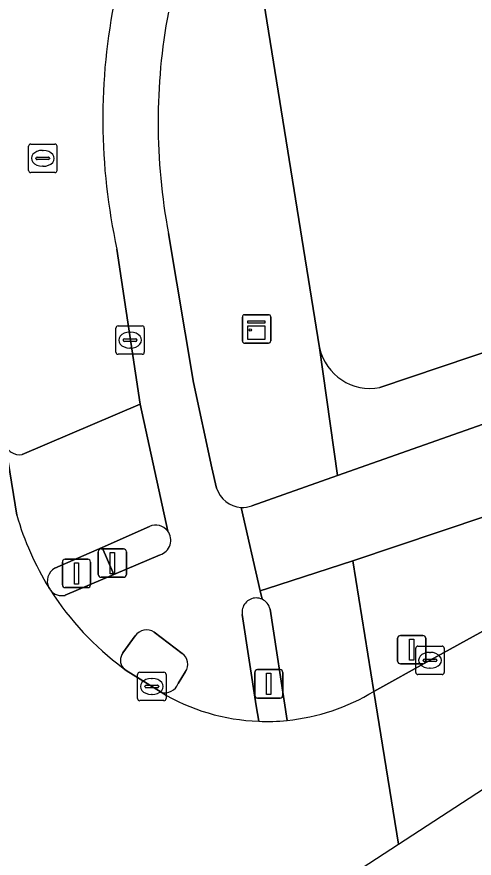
# Model space of a CAD drawing. Extents: x 159262 to 160143, y 383399 to 384319.
# Drawn here: x 159387.87 to 159403.98, y 383418.62 to 383448.25 of the extents above; entities that cross this region are included whole.
import ezdxf

# ---------------------------------------------------------------- set-up
doc = ezdxf.new("R2010")
doc.units = 0
for name, color, linetype in [('IMGEO_Drukknoppaal', 7, 'Continuous'), ('IMGEO_Erf', 7, 'Continuous'), ('IMGEO_Fietspad_gesloten', 7, 'Continuous'), ('IMGEO_Fietspad_open', 7, 'Continuous'), ('IMGEO_Groenvoorziening', 7, 'Continuous'), ('IMGEO_Kast', 7, 'Continuous'), ('IMGEO_Kolk', 7, 'Continuous'), ('IMGEO_Lichtmast', 7, 'Continuous'), ('IMGEO_Rijbaan_regionaal_gesloten', 7, 'Continuous'), ('IMGEO_Rijbaan_regionaal_open', 7, 'Continuous'), ('IMGEO_Rioolput', 7, 'Continuous'), ('IMGEO_Verkeerseiland_gesloten', 7, 'Continuous'), ('IMGEO_Verkeerseiland_groen', 7, 'Continuous'), ('IMGEO_Verkeerseiland_open', 7, 'Continuous'), ('IMGEO_Verkeersregelinstallatiepaal', 7, 'Continuous'), ('IMGEO_Voetpad_open', 7, 'Continuous')]:
    doc.layers.add(name, color=color, linetype=linetype)

msp = doc.modelspace()

# ---------------------------------------------------------------- linework, layer by layer
at = {"layer": 'IMGEO_Drukknoppaal'}
for p, q in [((159390.737, 383428.61), (159390.737, 383429.41)), ((159390.737, 383429.41), (159390.737, 383428.61)), ((159390.837, 383429.51), (159391.627, 383429.51)), ((159391.627, 383429.51), (159390.837, 383429.51)), ((159391.727, 383429.41), (159391.727, 383428.61)), ((159391.727, 383428.61), (159391.727, 383429.41)), ((159391.627, 383428.51), (159390.837, 383428.51)), ((159390.837, 383428.51), (159391.627, 383428.51))]:
    msp.add_line(p, q, dxfattribs=at)
msp.add_lwpolyline([(159391.157, 383429.385), (159391.307, 383429.385), (159391.307, 383428.635), (159391.157, 383428.635), (159391.157, 383429.385)], dxfattribs=at)
for centre, start, end in [((159390.837, 383429.41), 90, 180), ((159390.837, 383429.41), 90, 180), ((159391.627, 383429.41), 0, 90), ((159391.627, 383429.41), 360, 90), ((159390.837, 383428.61), 180, 270), ((159390.837, 383428.61), 180, 270), ((159391.627, 383428.61), 270, 0), ((159391.627, 383428.61), 270, 0)]:
    msp.add_arc(centre, 0.1, start, end, dxfattribs=at)
at = {"layer": 'IMGEO_Erf'}
for points in [[(159388.351, 383496.339), (159388.896, 383496.455), (159398.537, 383436.587)], [(159400.66, 383435.198), (159412.54, 383439.193)]]:
    msp.add_lwpolyline(points, dxfattribs=at)
msp.add_arc((159400.301, 383436.967), 1.805, 192.152, 281.4575, dxfattribs=at)
at = {"layer": 'IMGEO_Fietspad_gesloten'}
for points in [[(159412.158, 383433.266), (159418.461, 383435.551), (159417.392, 383438.516), (159399.169, 383432.09), (159396.15, 383431.025)], [(159395.768, 383430.969), (159396.441, 383428.035), (159396.699, 383428.118), (159399.702, 383429.089), (159412.158, 383433.266)]]:
    msp.add_lwpolyline(points, dxfattribs=at)
msp.add_arc((159395.82, 383431.946), 0.978, 266.9599, 289.7201, dxfattribs=at)
at = {"layer": 'IMGEO_Fietspad_open'}
for points in [[(159394.907, 383431.652), (159394.735, 383432.359), (159394.091, 383435.372), (159393.214, 383440.619)], [(159391.396, 383440.065), (159392.214, 383434.601), (159393.184, 383430.135)], [(159396.51, 383427.735), (159396.441, 383428.035), (159395.768, 383430.969)], [(159392.915, 383429.303), (159391.284, 383428.606), (159389.57, 383427.873)], [(159396.392, 383423.437), (159396.301, 383423.981), (159395.812, 383427.196)], [(159391.601, 383425.852), (159392.036, 383426.441)], [(159392.71, 383426.577), (159393.69, 383425.822)], [(159393.811, 383425.186), (159393.552, 383424.762)]]:
    msp.add_lwpolyline(points, dxfattribs=at)
for centre, radius, start, end in [((159412.156, 383444.646), 21.259, 168.3033, 192.4442), ((159413.674, 383444.528), 20.83, 169.2581, 190.8154), ((159395.825, 383431.925), 0.957, 196.5457, 266.607), ((159392.76, 383429.813), 0.533, 286.899, 37.2672), ((159389.457, 383428.378), 0.518, 219.2205, 282.5772), ((159397.867, 383433.712), 10.473, 212.7204, 233.3193), ((159396.302, 383427.282), 0.498, 90.5887, 189.9934), ((159396.301, 383427.271), 0.509, 65.7295, 90.4118), ((159392.444, 383426.156), 0.498, 57.7602, 145.0558), ((159391.985, 383425.59), 0.465, 145.6668, 216.4589), ((159393.451, 383425.447), 0.444, 324.0144, 57.5293), ((159393.085, 383424.939), 0.499, 254.3214, 339.2646), ((159396.668, 383430.681), 7.25, 239.1418, 267.8143)]:
    msp.add_arc(centre, radius, start, end, dxfattribs=at)
at = {"layer": 'IMGEO_Groenvoorziening'}
msp.add_lwpolyline([(159418.461, 383435.551), (159412.158, 383433.266), (159399.702, 383429.089), (159400.449, 383424.491), (159402.424, 383425.584), (159416.315, 383433.23), (159418.572, 383434.472), (159418.814, 383434.612)], dxfattribs=at)
at = {"layer": 'IMGEO_Kast'}
for p, q in [((159395.815, 383436.829), (159395.815, 383437.67)), ((159395.815, 383437.67), (159395.815, 383436.829)), ((159395.89, 383437.754), (159396.731, 383437.754)), ((159396.731, 383437.754), (159395.89, 383437.754)), ((159396.815, 383437.679), (159396.815, 383436.838)), ((159396.815, 383436.838), (159396.815, 383437.679)), ((159396.74, 383436.754), (159395.899, 383436.754)), ((159395.899, 383436.754), (159396.74, 383436.754))]:
    msp.add_line(p, q, dxfattribs=at)
for points in [[(159396.01, 383437.544), (159396.61, 383437.544), (159396.61, 383437.459), (159396.01, 383437.459), (159396.01, 383437.544)], [(159396.01, 383437.369), (159396.61, 383437.369), (159396.61, 383436.88), (159396.01, 383436.88), (159396.01, 383437.369)]]:
    msp.add_lwpolyline(points, dxfattribs=at)
msp.add_circle((159396.094, 383437.218), 0.0377, dxfattribs=at)
for centre, start, end in [((159395.893, 383437.676), 92.4484, 184.2845), ((159395.893, 383437.676), 92.4484, 184.2845), ((159396.737, 383437.676), 2.4484, 94.2845), ((159396.737, 383437.676), 2.4484, 94.2845), ((159395.893, 383436.832), 182.4484, 274.2845), ((159395.893, 383436.832), 182.4484, 274.2845), ((159396.737, 383436.832), 272.4484, 4.2845), ((159396.737, 383436.832), 272.4484, 4.2845)]:
    msp.add_arc(centre, 0.0779, start, end, dxfattribs=at)
at = {"layer": 'IMGEO_Kolk'}
for p, q in [((159391.359, 383436.435), (159391.359, 383437.287)), ((159391.434, 383437.361), (159392.286, 383437.361)), ((159392.36, 383437.287), (159392.36, 383436.435)), ((159391.847, 383437.141), (159391.872, 383437.141)), ((159391.618, 383436.855), (159391.618, 383436.867)), ((159392.056, 383436.818), (159391.658, 383436.818)), ((159391.661, 383436.904), (159392.059, 383436.904)), ((159392.102, 383436.867), (159392.102, 383436.855)), ((159391.87, 383436.581), (159391.845, 383436.581)), ((159392.286, 383436.361), (159391.434, 383436.361)), ((159401.998, 383426.084), (159402.85, 383426.084)), ((159401.923, 383425.158), (159401.923, 383426.01)), ((159402.411, 383425.864), (159402.436, 383425.864)), ((159402.924, 383426.01), (159402.924, 383425.158)), ((159402.182, 383425.578), (159402.182, 383425.59)), ((159402.62, 383425.541), (159402.222, 383425.541)), ((159402.225, 383425.627), (159402.623, 383425.627)), ((159402.666, 383425.59), (159402.666, 383425.578)), ((159392.199, 383425.163), (159393.051, 383425.163)), ((159402.434, 383425.304), (159402.409, 383425.304)), ((159392.124, 383424.237), (159392.124, 383425.089)), ((159392.612, 383424.943), (159392.637, 383424.943)), ((159393.125, 383425.089), (159393.125, 383424.237)), ((159402.85, 383425.084), (159401.998, 383425.084)), ((159392.383, 383424.657), (159392.383, 383424.669)), ((159392.821, 383424.62), (159392.423, 383424.62)), ((159392.426, 383424.706), (159392.824, 383424.706)), ((159392.867, 383424.669), (159392.867, 383424.657)), ((159392.635, 383424.383), (159392.61, 383424.383)), ((159393.051, 383424.163), (159392.199, 383424.163))]:
    msp.add_line(p, q, dxfattribs=at)
for points in [[(159391.359, 383436.435), (159391.359, 383437.287)], [(159391.434, 383437.361), (159392.286, 383437.361)], [(159392.36, 383437.287), (159392.36, 383436.435)], [(159392.286, 383436.361), (159391.434, 383436.361)], [(159401.998, 383426.084), (159402.85, 383426.084)], [(159401.923, 383425.158), (159401.923, 383426.01)], [(159402.924, 383426.01), (159402.924, 383425.158)], [(159392.199, 383425.163), (159393.051, 383425.163)], [(159392.124, 383424.237), (159392.124, 383425.089)], [(159393.125, 383425.089), (159393.125, 383424.237)], [(159402.85, 383425.084), (159401.998, 383425.084)], [(159393.051, 383424.163), (159392.199, 383424.163)]]:
    msp.add_lwpolyline(points, dxfattribs=at)
for centre, radius, start, end in [((159391.436, 383437.285), 0.0765, 91.552, 178.448), ((159391.436, 383437.285), 0.0765, 91.552, 178.448), ((159392.284, 383437.285), 0.0765, 1.552, 88.448), ((159392.284, 383437.285), 0.0765, 1.552, 88.448), ((159391.658, 383436.864), 0.0403, 85.8775, 175.7526), ((159391.655, 383436.854), 0.0366, 178.938, 274.7102), ((159392.059, 383436.861), 0.043, 264.8664, 352.4533), ((159392.063, 383436.866), 0.0386, 1.7309, 96.639), ((159391.436, 383436.437), 0.0765, 181.552, 268.448), ((159391.436, 383436.437), 0.0765, 181.552, 268.448), ((159392.284, 383436.437), 0.0765, 271.552, 358.448), ((159392.284, 383436.437), 0.0765, 271.552, 358.448), ((159402, 383426.008), 0.0765, 91.552, 178.448), ((159402, 383426.008), 0.0765, 91.552, 178.448), ((159402.848, 383426.008), 0.0765, 1.552, 88.448), ((159402.848, 383426.008), 0.0765, 1.552, 88.448), ((159402.222, 383425.587), 0.0403, 85.8775, 175.7526), ((159402.219, 383425.577), 0.0366, 178.938, 274.7102), ((159402.623, 383425.584), 0.043, 264.8664, 352.4533), ((159402.627, 383425.589), 0.0386, 1.7309, 96.639), ((159392.201, 383425.087), 0.0765, 91.552, 178.448), ((159392.201, 383425.087), 0.0765, 91.552, 178.448), ((159393.049, 383425.087), 0.0765, 1.552, 88.448), ((159393.049, 383425.087), 0.0765, 1.552, 88.448), ((159402, 383425.16), 0.0765, 181.552, 268.448), ((159402, 383425.16), 0.0765, 181.552, 268.448), ((159402.848, 383425.16), 0.0765, 271.552, 358.448), ((159402.848, 383425.16), 0.0765, 271.552, 358.448), ((159392.423, 383424.666), 0.0403, 85.8775, 175.7526), ((159392.42, 383424.656), 0.0366, 178.938, 274.7102), ((159392.824, 383424.663), 0.043, 264.8664, 352.4533), ((159392.828, 383424.668), 0.0386, 1.7309, 96.639), ((159392.201, 383424.239), 0.0765, 181.552, 268.448), ((159392.201, 383424.239), 0.0765, 181.552, 268.448), ((159393.049, 383424.239), 0.0765, 271.552, 358.448), ((159393.049, 383424.239), 0.0765, 271.552, 358.448)]:
    msp.add_arc(centre, radius, start, end, dxfattribs=at)
for centre, major_axis, ratio, start_param, end_param in [((159391.846, 383436.861), (-0.387, 0.002), 0.722429, 4.712389, 7.853982), ((159391.871, 383436.861), (-0.39, 0.002), 0.717154, 1.570796, 4.712389), ((159402.41, 383425.584), (-0.387, 0.002), 0.722429, 4.712389, 7.853982), ((159402.435, 383425.584), (-0.39, 0.002), 0.717154, 1.570796, 4.712389), ((159392.611, 383424.663), (-0.387, 0.002), 0.722429, 4.712389, 7.853982), ((159392.636, 383424.663), (-0.39, 0.002), 0.717154, 1.570796, 4.712389)]:
    msp.add_ellipse(centre, major_axis=major_axis, ratio=ratio, start_param=start_param, end_param=end_param, dxfattribs=at)
at = {"layer": 'IMGEO_Lichtmast'}
for p, q in [((159401.283, 383425.559), (159401.283, 383426.359)), ((159401.283, 383426.359), (159401.283, 383425.559)), ((159401.383, 383426.459), (159402.173, 383426.459)), ((159402.173, 383426.459), (159401.383, 383426.459)), ((159402.273, 383426.359), (159402.273, 383425.559)), ((159402.273, 383425.559), (159402.273, 383426.359)), ((159402.173, 383425.459), (159401.383, 383425.459)), ((159401.383, 383425.459), (159402.173, 383425.459))]:
    msp.add_line(p, q, dxfattribs=at)
msp.add_lwpolyline([(159401.703, 383426.334), (159401.853, 383426.334), (159401.853, 383425.584), (159401.703, 383425.584), (159401.703, 383426.334)], dxfattribs=at)
for centre, start, end in [((159401.383, 383426.359), 90, 180), ((159401.383, 383426.359), 90, 180), ((159402.173, 383426.359), 0, 90), ((159402.173, 383426.359), 360, 90), ((159401.383, 383425.559), 180, 270), ((159401.383, 383425.559), 180, 270), ((159402.173, 383425.559), 270, 0), ((159402.173, 383425.559), 270, 0)]:
    msp.add_arc(centre, 0.1, start, end, dxfattribs=at)
at = {"layer": 'IMGEO_Rijbaan_regionaal_gesloten'}
for points in [[(159387.869, 383430.697), (159387.564, 383432.585), (159387.459, 383433.241), (159384.01, 383431.147), (159380.669, 383429.119), (159381.3, 383424.895), (159381.473, 383423.838), (159381.947, 383421.095), (159382.253, 383419.324)], [(159389.056, 383428.051), (159389.027, 383428.097), (159388.998, 383428.143)], [(159392.95, 383424.458), (159391.718, 383425.22), (159391.611, 383425.313)], [(159364.9, 383418.656), (159371.062, 383399.415), (159401.313, 383419.104), (159400.449, 383424.491)]]:
    msp.add_lwpolyline(points, dxfattribs=at)
for centre, radius, start, end in [((159397.696, 383433.514), 10.222, 195.9978, 211.698), ((159397.867, 383433.712), 10.473, 212.7204, 233.3193), ((159396.668, 383430.681), 7.25, 239.1418, 267.8143), ((159396.666, 383430.713), 7.282, 275.6821, 301.3), ((159396.67, 383430.723), 7.292, 267.8129, 275.6411)]:
    msp.add_arc(centre, radius, start, end, dxfattribs=at)
at = {"layer": 'IMGEO_Rijbaan_regionaal_open'}
for points in [[(159401.313, 383419.104), (159430.515, 383438.11), (159440.381, 383444.531), (159453.87, 383453.311), (159490.734, 383481.412), (159490.279, 383481.992), (159462.471, 383460.966), (159441.755, 383447.67), (159418.461, 383435.551)], [(159418.814, 383434.612), (159418.572, 383434.472), (159416.315, 383433.23), (159402.424, 383425.584), (159400.449, 383424.491), (159401.313, 383419.104)]]:
    msp.add_lwpolyline(points, dxfattribs=at)
at = {"layer": 'IMGEO_Rioolput'}
for p, q in [((159388.283, 383442.837), (159388.283, 383443.689)), ((159388.358, 383443.763), (159389.21, 383443.763)), ((159388.771, 383443.543), (159388.796, 383443.543)), ((159389.284, 383443.689), (159389.284, 383442.837)), ((159388.542, 383443.257), (159388.542, 383443.269)), ((159388.98, 383443.22), (159388.582, 383443.22)), ((159388.585, 383443.306), (159388.983, 383443.306)), ((159389.026, 383443.269), (159389.026, 383443.257)), ((159388.794, 383442.983), (159388.769, 383442.983)), ((159389.21, 383442.763), (159388.358, 383442.763))]:
    msp.add_line(p, q, dxfattribs=at)
for points in [[(159388.283, 383442.837), (159388.283, 383443.689)], [(159388.358, 383443.763), (159389.21, 383443.763)], [(159389.284, 383443.689), (159389.284, 383442.837)], [(159389.21, 383442.763), (159388.358, 383442.763)]]:
    msp.add_lwpolyline(points, dxfattribs=at)
for centre, radius, start, end in [((159388.36, 383443.687), 0.0765, 91.552, 178.448), ((159388.36, 383443.687), 0.0765, 91.552, 178.448), ((159389.208, 383443.687), 0.0765, 1.552, 88.448), ((159389.208, 383443.687), 0.0765, 1.552, 88.448), ((159388.582, 383443.266), 0.0403, 85.8775, 175.7526), ((159388.579, 383443.256), 0.0366, 178.938, 274.7102), ((159388.983, 383443.263), 0.043, 264.8664, 352.4533), ((159388.987, 383443.268), 0.0386, 1.7309, 96.639), ((159388.36, 383442.839), 0.0765, 181.552, 268.448), ((159388.36, 383442.839), 0.0765, 181.552, 268.448), ((159389.208, 383442.839), 0.0765, 271.552, 358.448), ((159389.208, 383442.839), 0.0765, 271.552, 358.448)]:
    msp.add_arc(centre, radius, start, end, dxfattribs=at)
for centre, major_axis, ratio, start_param, end_param in [((159388.77, 383443.263), (-0.387, 0.002), 0.722429, 4.712389, 7.853982), ((159388.795, 383443.263), (-0.39, 0.002), 0.717154, 1.570796, 4.712389)]:
    msp.add_ellipse(centre, major_axis=major_axis, ratio=ratio, start_param=start_param, end_param=end_param, dxfattribs=at)
at = {"layer": 'IMGEO_Verkeerseiland_gesloten'}
for points in [[(159392.538, 383430.297), (159390.875, 383429.563), (159391.284, 383428.606), (159392.915, 383429.303)], [(159389.57, 383427.873), (159391.284, 383428.606), (159390.875, 383429.563), (159389.212, 383428.828)], [(159388.998, 383428.143), (159389.027, 383428.097), (159389.056, 383428.051)], [(159392.036, 383426.441), (159391.601, 383425.852)], [(159393.69, 383425.822), (159392.71, 383426.577)], [(159391.611, 383425.313), (159391.718, 383425.22), (159392.95, 383424.458)], [(159393.552, 383424.762), (159393.811, 383425.186)]]:
    msp.add_lwpolyline(points, dxfattribs=at)
for centre, radius, start, end in [((159392.761, 383429.816), 0.53, 37.0113, 114.8328), ((159392.76, 383429.813), 0.533, 286.899, 37.2672), ((159389.454, 383428.376), 0.512, 118.2046, 207.0969), ((159389.457, 383428.378), 0.518, 219.2205, 282.5772), ((159392.444, 383426.156), 0.498, 57.7602, 145.0558), ((159391.985, 383425.59), 0.465, 145.6668, 216.4589), ((159393.451, 383425.447), 0.444, 324.0144, 57.5293), ((159393.085, 383424.939), 0.499, 254.3214, 339.2646)]:
    msp.add_arc(centre, radius, start, end, dxfattribs=at)
at = {"layer": 'IMGEO_Verkeerseiland_groen'}
msp.add_lwpolyline([(159388.062, 383432.835), (159392.214, 383434.601), (159391.396, 383440.065)], dxfattribs=at)
for centre, radius, start, end in [((159412.156, 383444.646), 21.259, 168.3033, 192.4442), ((159387.959, 383433.332), 0.508, 190.3647, 281.7305)]:
    msp.add_arc(centre, radius, start, end, dxfattribs=at)
at = {"layer": 'IMGEO_Verkeerseiland_open'}
for points in [[(159397.387, 383423.467), (159396.79, 383427.387)], [(159395.812, 383427.196), (159396.301, 383423.981), (159396.392, 383423.437)]]:
    msp.add_lwpolyline(points, dxfattribs=at)
for centre, radius, start, end in [((159396.302, 383427.282), 0.498, 90.5887, 189.9934), ((159396.301, 383427.271), 0.509, 65.7295, 90.4118), ((159396.303, 383427.281), 0.499, 12.2148, 65.4253), ((159396.67, 383430.723), 7.292, 267.8129, 275.6411)]:
    msp.add_arc(centre, radius, start, end, dxfattribs=at)
at = {"layer": 'IMGEO_Verkeersregelinstallatiepaal'}
for p, q in [((159389.475, 383428.246), (159389.475, 383429.046)), ((159389.475, 383429.046), (159389.475, 383428.246)), ((159389.575, 383429.146), (159390.365, 383429.146)), ((159390.365, 383429.146), (159389.575, 383429.146)), ((159390.465, 383429.046), (159390.465, 383428.246)), ((159390.465, 383428.246), (159390.465, 383429.046)), ((159390.365, 383428.146), (159389.575, 383428.146)), ((159389.575, 383428.146), (159390.365, 383428.146)), ((159396.25, 383424.355), (159396.25, 383425.155)), ((159396.25, 383425.155), (159396.25, 383424.355)), ((159396.35, 383425.255), (159397.14, 383425.255)), ((159397.14, 383425.255), (159396.35, 383425.255)), ((159397.24, 383425.155), (159397.24, 383424.355)), ((159397.24, 383424.355), (159397.24, 383425.155)), ((159397.14, 383424.255), (159396.35, 383424.255)), ((159396.35, 383424.255), (159397.14, 383424.255))]:
    msp.add_line(p, q, dxfattribs=at)
for points in [[(159389.895, 383429.021), (159390.045, 383429.021), (159390.045, 383428.271), (159389.895, 383428.271), (159389.895, 383429.021)], [(159396.67, 383425.13), (159396.82, 383425.13), (159396.82, 383424.38), (159396.67, 383424.38), (159396.67, 383425.13)]]:
    msp.add_lwpolyline(points, dxfattribs=at)
for centre, start, end in [((159389.575, 383429.046), 90, 180), ((159389.575, 383429.046), 90, 180), ((159390.365, 383429.046), 0, 90), ((159390.365, 383429.046), 360, 90), ((159389.575, 383428.246), 180, 270), ((159389.575, 383428.246), 180, 270), ((159390.365, 383428.246), 270, 0), ((159390.365, 383428.246), 270, 0), ((159396.35, 383425.155), 90, 180), ((159396.35, 383425.155), 90, 180), ((159397.14, 383425.155), 0, 90), ((159397.14, 383425.155), 360, 90), ((159396.35, 383424.355), 180, 270), ((159396.35, 383424.355), 180, 270), ((159397.14, 383424.355), 270, 0), ((159397.14, 383424.355), 270, 0)]:
    msp.add_arc(centre, 0.1, start, end, dxfattribs=at)
at = {"layer": 'IMGEO_Voetpad_open'}
for points in [[(159396.15, 383431.025), (159399.169, 383432.09), (159398.537, 383436.587), (159388.896, 383496.455), (159388.351, 383496.339)], [(159393.214, 383440.619), (159394.091, 383435.372), (159394.735, 383432.359), (159394.907, 383431.652)], [(159398.537, 383436.587), (159399.169, 383432.09), (159417.392, 383438.516), (159419.672, 383439.32)], [(159412.54, 383439.193), (159400.66, 383435.198)], [(159393.184, 383430.135), (159392.214, 383434.601), (159388.062, 383432.835)], [(159387.459, 383433.241), (159387.564, 383432.585), (159387.869, 383430.697)], [(159389.212, 383428.828), (159390.875, 383429.563), (159392.538, 383430.297)], [(159399.702, 383429.089), (159396.699, 383428.118), (159396.441, 383428.035), (159396.51, 383427.735)], [(159400.449, 383424.491), (159399.702, 383429.089)], [(159396.79, 383427.387), (159397.387, 383423.467)]]:
    msp.add_lwpolyline(points, dxfattribs=at)
for centre, radius, start, end in [((159413.674, 383444.528), 20.83, 169.2581, 190.8154), ((159400.301, 383436.967), 1.805, 192.152, 281.4575), ((159387.959, 383433.332), 0.508, 190.3647, 281.7305), ((159395.825, 383431.925), 0.957, 196.5457, 266.607), ((159395.82, 383431.946), 0.978, 266.9599, 289.7201), ((159397.696, 383433.514), 10.222, 195.9978, 211.698), ((159392.761, 383429.816), 0.53, 37.0113, 114.8328), ((159389.454, 383428.376), 0.512, 118.2046, 207.0969), ((159396.303, 383427.281), 0.499, 12.2148, 65.4253), ((159396.666, 383430.713), 7.282, 275.6821, 301.3)]:
    msp.add_arc(centre, radius, start, end, dxfattribs=at)

doc.saveas('drawing.dxf')
